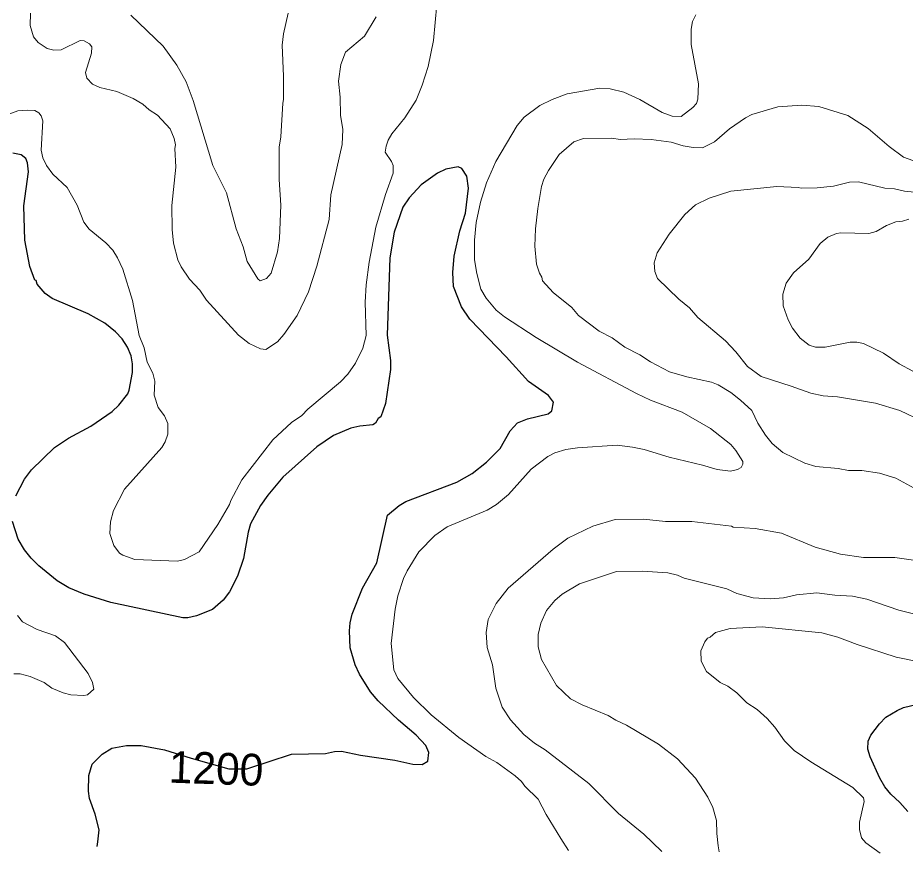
# Model space of a CAD drawing. Extents: x 598.3 to 623.2, y 6902.2 to 6930.1.
# Drawn here: x 601.756 to 603.994, y 6902.337 to 6904.444 of the extents above; entities that cross this region are included whole.
import ezdxf
from ezdxf.enums import TextEntityAlignment as Align

# ---------------------------------------------------------------- set-up
doc = ezdxf.new("R2010")
doc.units = 0
doc.header["$LTSCALE"] = 0.032
doc.layers.add('1', color=7, linetype='Continuous', lineweight=25)
doc.layers.add('2', color=7, linetype='Continuous', lineweight=13)
doc.layers.add('61', color=7, linetype='Continuous')

msp = doc.modelspace()

# ---------------------------------------------------------------- linework, layer by layer
at = {"layer": '1'}
for points in [[(601.7506, 6903.2378), (601.773, 6903.2799), (601.7902, 6903.3038), (601.848, 6903.3599), (601.8833, 6903.3838), (601.9399, 6903.414), (601.9934, 6903.451), (602.0106, 6903.4668), (602.0332, 6903.4949), (602.0369, 6903.5046), (602.0449, 6903.5493), (602.0449, 6903.571), (602.0418, 6903.5914), (602.0328, 6903.6127), (602.0188, 6903.6341), (602.0018, 6903.6518), (601.9756, 6903.6732), (601.9335, 6903.6968), (601.8424, 6903.736), (601.825, 6903.7485), (601.8044, 6903.7721), (601.8021, 6903.7808), (601.7986, 6903.7818), (601.786, 6903.8164), (601.7738, 6903.8824), (601.7714, 6903.9697), (601.7826, 6904.0547), (601.7802, 6904.0774), (601.776, 6904.0888), (601.764, 6904.0976), (601.7432, 6904.1024)], [(601.9562, 6902.3537), (601.9575, 6902.3658), (601.9607, 6902.3962), (601.9511, 6902.4354), (601.9364, 6902.4749), (601.9341, 6902.4933), (601.9348, 6902.5326), (601.9434, 6902.5617), (601.9686, 6902.5869), (601.9928, 6902.602), (602.0302, 6902.6084), (602.0673, 6902.6083), (602.1256, 6902.5977), (602.1929, 6902.5767), (602.2877, 6902.5496), (602.3336, 6902.5496), (602.4464, 6902.5863), (602.532, 6902.5887), (602.5546, 6902.5936), (602.5724, 6902.5944), (602.6204, 6902.5838), (602.7064, 6902.5711), (602.7517, 6902.5617), (602.7759, 6902.5603), (602.7895, 6902.5686), (602.7928, 6902.5912), (602.7848, 6902.6089), (602.7603, 6902.6344), (602.7159, 6902.6725), (602.6645, 6902.7213), (602.6453, 6902.744), (602.6176, 6902.788), (602.6066, 6902.8122), (602.5942, 6902.8545), (602.5922, 6902.8979), (602.5937, 6902.9179), (602.5989, 6902.94), (602.625, 6903.0049), (602.661, 6903.0691), (602.6879, 6903.1895), (602.7179, 6903.2138), (602.7346, 6903.2234), (602.8634, 6903.2724), (602.9017, 6903.294), (602.9381, 6903.3231), (602.9724, 6903.3575), (602.9978, 6903.4023), (603.0164, 6903.4217), (603.0409, 6903.4323), (603.0932, 6903.4452), (603.1028, 6903.4525), (603.1069, 6903.4744), (603.0941, 6903.4911), (603.0436, 6903.5263), (602.987, 6903.5888), (602.8955, 6903.6833), (602.8749, 6903.7144), (602.8545, 6903.7658), (602.8529, 6903.8012), (602.856, 6903.8423), (602.8708, 6903.9066), (602.8852, 6903.9511), (602.8924, 6904.014), (602.8884, 6904.044), (602.8756, 6904.0634), (602.8663, 6904.0677), (602.835, 6904.062), (602.8143, 6904.0517), (602.7733, 6904.0221), (602.743, 6903.9894), (602.7268, 6903.9659), (602.7047, 6903.9028), (602.6942, 6903.8381), (602.6877, 6903.6432), (602.6957, 6903.579), (602.6957, 6903.557), (602.6829, 6903.4706), (602.6716, 6903.4374), (602.665, 6903.4328), (602.6581, 6903.4214), (602.6512, 6903.4169), (602.6184, 6903.4137), (602.5957, 6903.4088), (602.552, 6903.3903), (602.5096, 6903.3618), (602.4243, 6903.2847), (602.3863, 6903.2394), (602.3681, 6903.2139), (602.343, 6903.1678), (602.3364, 6903.1468), (602.325, 6903.0801), (602.3101, 6903.0355), (602.2894, 6902.9959), (602.2738, 6902.9747), (602.2467, 6902.9511), (602.2065, 6902.9352), (602.1845, 6902.9304), (602.1718, 6902.9304), (601.9906, 6902.969), (601.9236, 6902.9899)], [(601.9236, 6902.9899), (601.8846, 6903.006), (601.855, 6903.0241), (601.8089, 6903.0618), (601.7894, 6903.0807), (601.7724, 6903.1021), (601.7569, 6903.1285), (601.7423, 6903.1737)], [(604.0003, 6902.4424), (603.9802, 6902.4651), (603.9572, 6902.4857), (603.9424, 6902.5045), (603.9296, 6902.5262), (603.9053, 6902.5796), (603.8995, 6902.599), (603.9006, 6902.6194), (603.9074, 6902.6347), (603.9288, 6902.6635), (603.9447, 6902.68), (603.9737, 6902.6971), (603.9891, 6902.7044), (604.0246, 6902.7126)]]:
    msp.add_lwpolyline(points, dxfattribs=at)
at = {"layer": '2'}
for points in [[(602.817, 6904.5233), (602.8042, 6904.3866), (602.7903, 6904.3208), (602.7759, 6904.2733), (602.7608, 6904.2356), (602.7315, 6904.191), (602.6993, 6904.1511), (602.6899, 6904.1352), (602.6844, 6904.1195), (602.6822, 6904.1046), (602.6979, 6904.0812), (602.7022, 6904.0706), (602.7022, 6904.0515), (602.6828, 6903.9981), (602.6585, 6903.9153), (602.6421, 6903.8272), (602.6343, 6903.7701), (602.6319, 6903.7267), (602.6343, 6903.6425), (602.6262, 6903.6108), (602.6078, 6903.5728), (602.5877, 6903.5452), (602.5698, 6903.5257), (602.4875, 6903.4563), (602.4717, 6903.4405), (602.446, 6903.4229), (602.3991, 6903.3793), (602.3208, 6903.2782), (602.2929, 6903.2264), (602.2893, 6903.2159), (602.2601, 6903.1657), (602.2134, 6903.0966), (602.1759, 6903.0775), (602.1589, 6903.0729), (602.0513, 6903.0773), (602.0207, 6903.0883), (602.0127, 6903.0937), (601.9978, 6903.113), (601.9883, 6903.1427), (601.9899, 6903.1722), (601.997, 6903.201), (602.0249, 6903.2552), (602.119, 6903.3595), (602.1277, 6903.3744), (602.1338, 6903.3937), (602.1339, 6903.4201), (602.1258, 6903.4398), (602.1095, 6903.4611), (602.1, 6903.492), (602.1015, 6903.5275), (602.0965, 6903.547), (602.0822, 6903.5755), (602.0741, 6903.6109), (602.0623, 6903.6421), (602.045, 6903.7307), (602.0204, 6903.8092), (602.0076, 6903.8381), (601.9951, 6903.8577), (601.9782, 6903.8762), (601.936, 6903.9103), (601.9223, 6903.9285), (601.9055, 6903.9711), (601.8806, 6904.0159), (601.8442, 6904.0491)], [(601.7876, 6904.4549), (601.7872, 6904.4244), (601.7954, 6904.3953), (601.8071, 6904.3808), (601.8302, 6904.3661), (601.8469, 6904.3616), (601.8654, 6904.3627), (601.9134, 6904.3858), (601.9236, 6904.3857), (601.9363, 6904.3779), (601.9428, 6904.3704), (601.9413, 6904.3545), (601.9268, 6904.3055), (601.9299, 6904.2908), (601.9443, 6904.2762), (601.9627, 6904.2675), (602.0059, 6904.258), (602.0469, 6904.24), (602.0708, 6904.2255), (602.0873, 6904.2113), (602.1079, 6904.1982), (602.1404, 6904.1632), (602.1502, 6904.1387), (602.1534, 6904.123), (602.1519, 6904.1137), (602.1542, 6904.0672), (602.1445, 6903.9702), (602.1453, 6903.9097), (602.1485, 6903.8753), (602.159, 6903.8329), (602.1675, 6903.8157), (602.1887, 6903.7844), (602.2148, 6903.757), (602.2313, 6903.7315), (602.3125, 6903.6432), (602.3393, 6903.6221), (602.3678, 6903.6083), (602.3813, 6903.607), (602.4104, 6903.6262), (602.4264, 6903.6446), (602.4602, 6903.693), (602.4886, 6903.7523), (602.5097, 6903.8173), (602.5411, 6903.9349), (602.5453, 6903.997), (602.5735, 6904.1241), (602.5751, 6904.1619), (602.5699, 6904.1983), (602.5687, 6904.2431), (602.5647, 6904.2837), (602.5704, 6904.3254), (602.5826, 6904.3567), (602.6298, 6904.3968), (602.6599, 6904.446)], [(602.4373, 6904.4553), (602.4262, 6904.4028), (602.4229, 6904.3747), (602.4263, 6904.2965), (602.4262, 6904.2377), (602.4238, 6904.2283), (602.4189, 6904.1436), (602.4148, 6904.1175), (602.4148, 6904.036), (602.419, 6903.9706), (602.4157, 6903.8867), (602.4107, 6903.8535), (602.3949, 6903.7995), (602.383, 6903.7859), (602.3671, 6903.7798), (602.3609, 6903.7849), (602.3345, 6903.8287), (602.3238, 6903.866), (602.3061, 6903.911), (602.2825, 6904.002), (602.248, 6904.0712), (602.1983, 6904.2352), (602.1805, 6904.2822), (602.1565, 6904.3238), (602.1224, 6904.3715), (602.0411, 6904.4497)], [(603.1446, 6902.3435), (603.1254, 6902.3744), (603.0882, 6902.4344), (603.0683, 6902.4728), (603.0345, 6902.5058), (603.0261, 6902.5174), (603.0105, 6902.5322), (602.9637, 6902.5655), (602.9359, 6902.5811), (602.8677, 6902.6288), (602.7982, 6902.6857), (602.7534, 6902.7299), (602.7143, 6902.7777), (602.7038, 6902.7989), (602.6975, 6902.8658), (602.7071, 6902.952), (602.7143, 6902.9857), (602.7288, 6903.0297), (602.7377, 6903.0491), (602.7671, 6903.0971), (602.8079, 6903.138), (602.8387, 6903.1597), (602.9395, 6903.2019), (602.9629, 6903.2161), (602.9935, 6903.2418), (603.0504, 6903.3051), (603.0922, 6903.3374), (603.11, 6903.3466), (603.138, 6903.3546), (603.1672, 6903.3594), (603.2676, 6903.3658), (603.3059, 6903.3611), (603.3351, 6903.3546), (603.3982, 6903.3352), (603.4824, 6903.3157), (603.5196, 6903.3044), (603.5532, 6903.3004), (603.571, 6903.3041), (603.5804, 6903.3093), (603.5844, 6903.3179), (603.5845, 6903.3242), (603.5667, 6903.3521), (603.5537, 6903.3676), (603.5026, 6903.4081), (603.4314, 6903.449), (603.3518, 6903.4793), (603.3161, 6903.496), (603.1675, 6903.5752), (603.0631, 6903.6369), (602.9832, 6903.6892), (602.9626, 6903.7062), (602.9372, 6903.7366), (602.9236, 6903.7593), (602.9133, 6903.7983), (602.9075, 6903.833), (602.9079, 6903.8824), (602.9118, 6903.9275), (602.9224, 6903.9786), (602.9377, 6904.027), (602.9616, 6904.0815), (603.0149, 6904.172), (603.0327, 6904.1925), (603.0719, 6904.2226), (603.1035, 6904.2376), (603.1413, 6904.2515), (603.2239, 6904.266), (603.2498, 6904.2644), (603.2842, 6904.2558), (603.3242, 6904.2375), (603.3811, 6904.2043), (603.4058, 6904.1953), (603.429, 6904.1948), (603.4585, 6904.2176), (603.4677, 6904.2276), (603.4704, 6904.2379), (603.4728, 6904.2771), (603.4541, 6904.3763), (603.4543, 6904.4147), (603.4576, 6904.4339), (603.4656, 6904.4513)], [(601.8442, 6904.0491), (601.8279, 6904.0712), (601.8192, 6904.0903), (601.8151, 6904.1096), (601.8192, 6904.1836), (601.815, 6904.1964), (601.8089, 6904.2034), (601.7985, 6904.2093), (601.7792, 6904.2109), (601.7563, 6904.2092), (601.7082, 6904.1916)], [(604.0131, 6904.0839), (603.9891, 6904.0921), (603.9534, 6904.1191), (603.9, 6904.1645), (603.8488, 6904.1971), (603.7759, 6904.2198), (603.7332, 6904.2232), (603.6723, 6904.2191), (603.6068, 6904.1994), (603.5909, 6904.1914), (603.5507, 6904.1632), (603.5125, 6904.1304), (603.4829, 6904.1155), (603.4592, 6904.1161), (603.4334, 6904.1209), (603.4031, 6904.1301), (603.3534, 6904.1365), (603.3106, 6904.1382), (603.2752, 6904.1366), (603.2539, 6904.1398), (603.1826, 6904.1388), (603.1581, 6904.1305), (603.1209, 6904.0986), (603.0943, 6904.0586), (603.0825, 6904.0363), (603.0768, 6904.0182), (603.0673, 6903.9624), (603.0617, 6903.9112), (603.06, 6903.8673), (603.0641, 6903.8219), (603.0711, 6903.7998), (603.0777, 6903.7894), (603.0794, 6903.7798), (603.1059, 6903.7507), (603.1529, 6903.7132), (603.1697, 6903.6926), (603.2217, 6903.6534), (603.2545, 6903.6361), (603.287, 6903.6126), (603.3242, 6903.594), (603.3518, 6903.5762), (603.3995, 6903.5507), (603.4431, 6903.5381), (603.5051, 6903.5246), (603.5217, 6903.5179), (603.5538, 6903.4986), (603.5786, 6903.4796), (603.607, 6903.4534), (603.6218, 6903.4214), (603.6417, 6903.3906), (603.6584, 6903.3697), (603.6855, 6903.3477), (603.7403, 6903.3204), (603.7684, 6903.3123), (603.8245, 6903.3067), (603.8511, 6903.3018), (603.8847, 6903.3019), (603.9292, 6903.2955), (603.9702, 6903.2824), (604.0167, 6903.2575)], [(603.8132, 6904.0192), (603.8536, 6904.0289), (603.8756, 6904.0297), (603.9427, 6904.0142), (603.9665, 6904.0119), (603.9918, 6904.006), (604.0258, 6904.003)], [(604.0366, 6903.4262), (603.9805, 6903.4529), (603.9192, 6903.4721), (603.8228, 6903.4873), (603.7865, 6903.4906), (603.7555, 6903.4968), (603.7058, 6903.5149), (603.6304, 6903.5389), (603.5961, 6903.564), (603.5669, 6903.6012), (603.5404, 6903.6286), (603.4711, 6903.6874), (603.4495, 6903.7122), (603.4225, 6903.7343), (603.3692, 6903.7858), (603.362, 6903.8036), (603.3604, 6903.8253), (603.3685, 6903.851), (603.3983, 6903.8981), (603.4384, 6903.9475), (603.4648, 6903.9721), (603.4991, 6903.9889), (603.5544, 6904.0062), (603.6699, 6904.0184), (603.7238, 6904.0159), (603.7317, 6904.0135), (603.7714, 6904.0143), (603.8132, 6904.0192)], [(603.7288, 6903.636), (603.7097, 6903.661), (603.6984, 6903.6815), (603.6859, 6903.7175), (603.6853, 6903.7468), (603.6936, 6903.7741), (603.7118, 6903.8005), (603.7503, 6903.835), (603.779, 6903.8744), (603.7982, 6903.8901), (603.8208, 6903.8993), (603.8311, 6903.901), (603.9022, 6903.8994), (603.9208, 6903.9047), (603.9469, 6903.9198), (603.9699, 6903.9292), (603.9867, 6903.9309), (604.0029, 6903.9358)], [(604.013, 6903.5527), (603.9785, 6903.5711), (603.9391, 6903.5982), (603.8887, 6903.6225), (603.8717, 6903.6257), (603.855, 6903.6257), (603.7921, 6903.6128), (603.7673, 6903.6128), (603.7518, 6903.6182), (603.7288, 6903.636)], [(604.067, 6903.0679), (603.9677, 6903.0825), (603.8885, 6903.0826), (603.8306, 6903.0911), (603.767, 6903.1086), (603.6815, 6903.1441), (603.6156, 6903.1554), (603.5598, 6903.1587), (603.5556, 6903.1618), (603.4557, 6903.1732), (603.3894, 6903.1733), (603.3339, 6903.1796), (603.2627, 6903.1781), (603.206, 6903.1619), (603.1426, 6903.1309), (603.1062, 6903.1033), (602.9928, 6903.0048), (602.962, 6902.9666), (602.942, 6902.9259), (602.937, 6902.8935), (602.9398, 6902.8552), (602.953, 6902.812), (602.9616, 6902.7533), (602.9774, 6902.7049), (602.9985, 6902.6729), (603.0323, 6902.6359), (603.059, 6902.614), (603.0859, 6902.5976), (603.1958, 6902.5128), (603.2711, 6902.4367), (603.3346, 6902.3846), (603.3564, 6902.3638), (603.3798, 6902.3415)], [(603.5245, 6902.3402), (603.5224, 6902.3559), (603.5183, 6902.3863), (603.5175, 6902.4194), (603.5083, 6902.4525), (603.4962, 6902.4781), (603.4647, 6902.5264), (603.4192, 6902.5752), (603.3715, 6902.6116), (603.2909, 6902.6598), (603.2638, 6902.6723), (603.2449, 6902.6841), (603.179, 6902.7113), (603.15, 6902.7259), (603.1144, 6902.7601), (603.0764, 6902.8252), (603.068, 6902.8577), (603.0677, 6902.8887), (603.0747, 6902.9169), (603.089, 6902.9488), (603.1105, 6902.9744), (603.1285, 6902.9897), (603.1726, 6903.0165), (603.2656, 6903.0469), (603.3307, 6903.0485), (603.3947, 6903.0437), (603.4198, 6903.038), (603.4365, 6903.0305), (603.5443, 6903.0032), (603.5687, 6902.9918), (603.6105, 6902.981), (603.6533, 6902.9782), (603.6872, 6902.9806), (603.7196, 6902.9887), (603.7706, 6902.9935), (603.8165, 6902.9874), (603.8612, 6902.9847), (603.8968, 6902.9774), (603.9778, 6902.9498), (604.0471, 6902.932)], [(601.7548, 6902.9366), (601.768, 6902.9206), (601.8043, 6902.901), (601.8505, 6902.8851), (601.8735, 6902.8686), (601.9332, 6902.7903), (601.9446, 6902.7674), (601.9478, 6902.7509), (601.9318, 6902.736), (601.9225, 6902.7345), (601.8898, 6902.736), (601.8704, 6902.7409), (601.8417, 6902.7527), (601.8225, 6902.7675), (601.7873, 6902.7828), (601.7616, 6902.7895), (601.7461, 6902.7894)], [(603.9303, 6902.3368), (603.8943, 6902.3629), (603.8834, 6902.3758), (603.8787, 6902.3963), (603.8783, 6902.4154), (603.8906, 6902.467), (603.8888, 6902.4762), (603.8614, 6902.5029), (603.756, 6902.567), (603.7133, 6902.5962), (603.6894, 6902.62), (603.6649, 6902.6551), (603.6455, 6902.6769), (603.6208, 6902.699), (603.5941, 6902.716), (603.569, 6902.7411), (603.5465, 6902.7579), (603.5271, 6902.7674), (603.4925, 6902.7952), (603.4789, 6902.8213), (603.4784, 6902.8469), (603.4881, 6902.8695), (603.4953, 6902.879), (603.5017, 6902.8815), (603.5155, 6902.8934), (603.552, 6902.9036), (603.6332, 6902.9078), (603.7835, 6902.8924), (603.8237, 6902.8819), (603.8727, 6902.8628), (603.9708, 6902.8314), (604.0746, 6902.8106)]]:
    msp.add_lwpolyline(points, dxfattribs=at)

# ---------------------------------------------------------------- texts
at = {"layer": '61'}
msp.add_text('1200', height=0.08, rotation=357.955, dxfattribs=at).set_placement((602.2546, 6902.5108), align=Align.CENTER)

doc.saveas('drawing.dxf')
